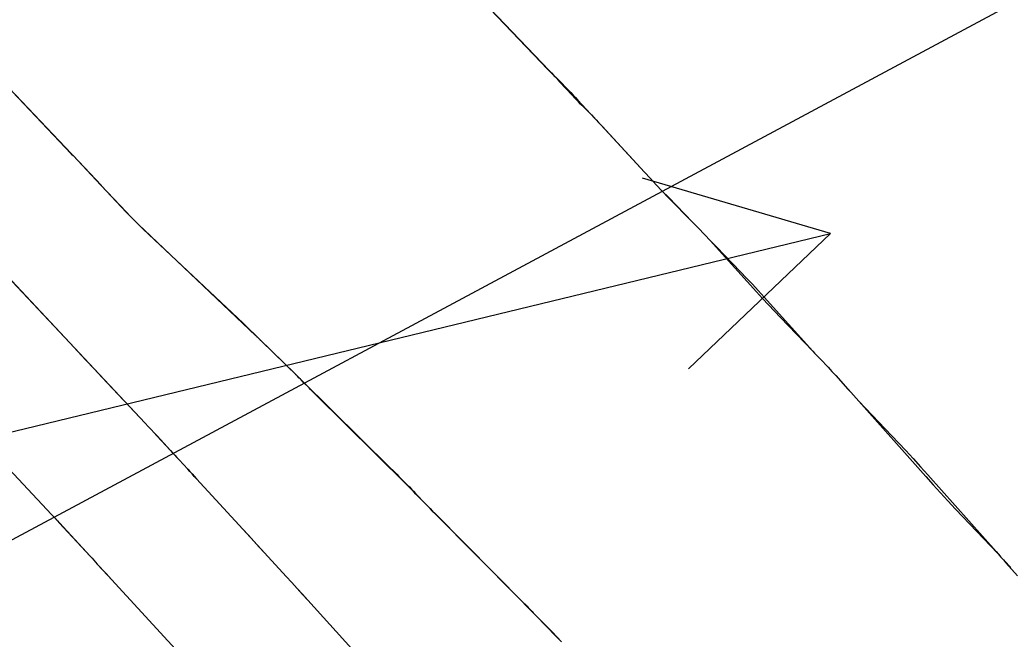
# Model space of a CAD drawing. Extents: x 954385 to 988206, y 1868364 to 1924553.
# Drawn here: x 955899.56 to 955929.86, y 1922834.91 to 1922853.85 of the extents above; entities that cross this region are included whole.
import ezdxf

# ---------------------------------------------------------------- set-up
doc = ezdxf.new("R2010")
doc.units = 0
for name, color, linetype in [('16', 7, 'Continuous'), ('26', 7, 'Continuous'), ('7', 7, 'Continuous'), ('Default', 7, 'Continuous')]:
    doc.layers.add(name, color=color, linetype=linetype)

msp = doc.modelspace()

# ---------------------------------------------------------------- linework, layer by layer
at = {"layer": '16'}
for points in [[(955913.946, 1922854.179), (955915.717, 1922852.334), (955915.806, 1922852.24), (955915.895, 1922852.146), (955915.984, 1922852.052), (955916.072, 1922851.958), (955916.458, 1922851.544), (955916.53, 1922851.467), (955916.603, 1922851.391), (955916.676, 1922851.315), (955916.75, 1922851.24), (955917.047, 1922850.941), (955917.121, 1922850.865), (955917.195, 1922850.789), (955917.267, 1922850.713), (955917.339, 1922850.636), (955918.669, 1922849.189), (955918.849, 1922848.995), (955919.03, 1922848.802), (955919.213, 1922848.611), (955919.397, 1922848.421), (955920.138, 1922847.664), (955920.323, 1922847.475), (955920.507, 1922847.286), (955920.691, 1922847.096), (955920.874, 1922846.906), (955921.606, 1922846.145), (955921.788, 1922845.954), (955921.969, 1922845.762), (955922.148, 1922845.568), (955922.326, 1922845.373), (955923.816, 1922843.721), (955923.874, 1922843.658), (955923.932, 1922843.595), (955923.99, 1922843.532), (955924.049, 1922843.47), (955924.286, 1922843.223), (955924.345, 1922843.16), (955924.403, 1922843.098), (955924.461, 1922843.035), (955924.518, 1922842.971), (955924.895, 1922842.552), (955924.976, 1922842.46), (955925.058, 1922842.369), (955925.14, 1922842.278), (955925.221, 1922842.186), (955927.272, 1922839.883), (955927.497, 1922839.632), (955927.724, 1922839.382), (955927.953, 1922839.135), (955928.184, 1922838.889), (955929.475, 1922837.524), (955929.525, 1922837.472), (955929.574, 1922837.419), (955929.624, 1922837.366), (955929.674, 1922837.313), (955929.872, 1922837.102)], [(955916.132, 1922834.832), (955916.002, 1922834.968), (955915.97, 1922835.001), (955915.937, 1922835.035), (955915.904, 1922835.069), (955915.871, 1922835.102), (955915.266, 1922835.716), (955915.154, 1922835.829), (955915.042, 1922835.943), (955914.93, 1922836.056), (955914.818, 1922836.169), (955912.254, 1922838.754), (955912.182, 1922838.827), (955912.11, 1922838.901), (955912.038, 1922838.975), (955911.966, 1922839.049), (955911.68, 1922839.346), (955911.608, 1922839.42), (955911.536, 1922839.494), (955911.463, 1922839.567), (955911.39, 1922839.64), (955908.587, 1922842.413), (955908.542, 1922842.457), (955908.498, 1922842.502), (955908.454, 1922842.546), (955908.409, 1922842.591), (955908.233, 1922842.771), (955908.189, 1922842.816), (955908.144, 1922842.861), (955908.099, 1922842.905), (955908.054, 1922842.949), (955906.941, 1922844.034), (955906.928, 1922844.047), (955906.916, 1922844.059), (955906.903, 1922844.072), (955906.89, 1922844.085), (955906.838, 1922844.137), (955906.826, 1922844.15), (955906.813, 1922844.162), (955906.799, 1922844.175), (955906.786, 1922844.188), (955903.361, 1922847.425), (955903.224, 1922847.556), (955903.09, 1922847.689), (955902.957, 1922847.824), (955902.827, 1922847.961), (955902.051, 1922848.788), (955902.045, 1922848.794), (955901.191, 1922849.698), (955901.173, 1922849.716), (955901.138, 1922849.753), (955897.511, 1922853.567)], [(955909.72, 1922834.612), (955908.373, 1922836.098), (955908.208, 1922836.279), (955908.043, 1922836.461), (955907.878, 1922836.642), (955907.712, 1922836.823), (955907.049, 1922837.545), (955906.883, 1922837.726), (955906.717, 1922837.907), (955906.552, 1922838.088), (955906.386, 1922838.269), (955904.967, 1922839.816), (955904.9, 1922839.888), (955904.834, 1922839.961), (955904.767, 1922840.033), (955904.701, 1922840.105), (955904.434, 1922840.393), (955904.301, 1922840.537), (955904.168, 1922840.681), (955903.759, 1922841.124), (955903.668, 1922841.221), (955903.578, 1922841.319), (955903.487, 1922841.416), (955903.396, 1922841.513), (955902.084, 1922842.91), (955901.835, 1922843.175), (955901.586, 1922843.44), (955901.337, 1922843.705), (955901.089, 1922843.97), (955899.16, 1922846.025)], [(955896.622, 1922842.886), (955900.534, 1922838.721), (955900.554, 1922838.699), (955900.574, 1922838.678), (955900.593, 1922838.657), (955900.613, 1922838.636), (955900.771, 1922838.465), (955901.717, 1922837.442), (955901.771, 1922837.383), (955901.825, 1922837.325), (955901.879, 1922837.266), (955901.933, 1922837.207), (955902.203, 1922836.914), (955902.364, 1922836.737), (955904.896, 1922833.978)]]:
    msp.add_lwpolyline(points, dxfattribs=at)
at = {"layer": '26'}
for points in [[(955957.131, 1922868.928), (955740.811, 1922753.019), (955743.975, 1922758.118), (955740.811, 1922753.019), (955746.808, 1922752.829)], [(955807.131, 1922818.928), (955924.36, 1922847.314), (955920.016, 1922843.175), (955924.36, 1922847.314), (955918.604, 1922849.007)]]:
    msp.add_lwpolyline(points, dxfattribs=at)
at = {"layer": '7'}
for points in [[(955913.947, 1922854.182), (955915.754, 1922852.301), (955915.827, 1922852.226), (955915.9, 1922852.15), (955915.973, 1922852.075), (955916.047, 1922852), (955916.342, 1922851.701), (955916.416, 1922851.626), (955916.488, 1922851.551), (955916.561, 1922851.474), (955916.632, 1922851.398), (955917.018, 1922850.98), (955917.106, 1922850.884), (955917.194, 1922850.789), (955917.282, 1922850.693), (955917.37, 1922850.598), (955918.669, 1922849.189), (955918.849, 1922848.995), (955919.031, 1922848.803), (955919.214, 1922848.612), (955919.399, 1922848.422), (955920.14, 1922847.667), (955920.325, 1922847.478), (955920.507, 1922847.286), (955920.688, 1922847.092), (955920.866, 1922846.897), (955922.1, 1922845.529), (955922.28, 1922845.332), (955922.46, 1922845.136), (955922.642, 1922844.942), (955922.826, 1922844.749), (955923.814, 1922843.718), (955923.873, 1922843.657), (955923.932, 1922843.595), (955923.992, 1922843.533), (955924.05, 1922843.471), (955924.286, 1922843.223), (955924.345, 1922843.161), (955924.403, 1922843.098), (955924.461, 1922843.035), (955924.518, 1922842.971), (955924.894, 1922842.552), (955924.977, 1922842.461), (955925.059, 1922842.37), (955925.143, 1922842.281), (955925.227, 1922842.191), (955926.434, 1922840.918), (955926.663, 1922840.675), (955926.889, 1922840.431), (955927.113, 1922840.184), (955927.336, 1922839.936), (955929.423, 1922837.589), (955929.498, 1922837.504), (955929.574, 1922837.419), (955929.65, 1922837.333), (955929.725, 1922837.248), (955930.083, 1922836.845)], [(955897.512, 1922853.568), (955901.136, 1922849.753), (955901.189, 1922849.697), (955902.047, 1922848.793), (955902.052, 1922848.788), (955902.814, 1922847.976), (955902.942, 1922847.841), (955903.072, 1922847.709), (955903.204, 1922847.579), (955903.339, 1922847.45), (955906.389, 1922844.574), (955906.432, 1922844.533), (955906.475, 1922844.493), (955906.517, 1922844.452), (955906.56, 1922844.411), (955906.771, 1922844.205), (955906.898, 1922844.081), (955907.982, 1922843.024), (955907.999, 1922843.008), (955908.015, 1922842.992), (955908.031, 1922842.976), (955908.047, 1922842.959), (955908.112, 1922842.894), (955908.128, 1922842.878), (955908.144, 1922842.861), (955908.161, 1922842.845), (955908.177, 1922842.829), (955910.904, 1922840.143), (955910.968, 1922840.079), (955911.032, 1922840.015), (955911.096, 1922839.951), (955911.16, 1922839.886), (955911.414, 1922839.628), (955911.478, 1922839.563), (955911.541, 1922839.498), (955911.604, 1922839.433), (955911.667, 1922839.368), (955911.972, 1922839.05), (955912.044, 1922838.975), (955912.117, 1922838.901), (955912.189, 1922838.827), (955912.262, 1922838.753), (955914.983, 1922836.009), (955915.015, 1922835.977), (955915.046, 1922835.945), (955915.077, 1922835.913), (955915.107, 1922835.881), (955915.23, 1922835.751), (955915.261, 1922835.719), (955915.292, 1922835.687), (955915.323, 1922835.654), (955915.354, 1922835.622), (955915.969, 1922834.993), (955916.081, 1922834.878)], [(955899.161, 1922846.026), (955901.09, 1922843.97), (955901.836, 1922843.175), (955903.395, 1922841.513), (955903.487, 1922841.416), (955903.577, 1922841.319), (955903.668, 1922841.221), (955903.758, 1922841.124), (955904.168, 1922840.681), (955904.234, 1922840.609), (955904.301, 1922840.537), (955904.367, 1922840.465), (955904.434, 1922840.393), (955904.701, 1922840.105), (955904.767, 1922840.033), (955904.834, 1922839.961), (955904.9, 1922839.889), (955904.967, 1922839.816), (955906.387, 1922838.268), (955906.719, 1922837.907), (955907.051, 1922837.546), (955907.714, 1922836.823), (955907.879, 1922836.642), (955908.045, 1922836.461), (955908.21, 1922836.28), (955908.375, 1922836.098), (955909.722, 1922834.612)], [(955896.624, 1922842.886), (955900.533, 1922838.72), (955900.553, 1922838.699), (955900.573, 1922838.678), (955900.593, 1922838.657), (955900.613, 1922838.635), (955900.711, 1922838.529), (955900.77, 1922838.465), (955901.717, 1922837.442), (955901.771, 1922837.383), (955901.825, 1922837.325), (955901.879, 1922837.266), (955901.933, 1922837.207), (955902.257, 1922836.855), (955902.365, 1922836.737), (955904.896, 1922833.979)]]:
    msp.add_lwpolyline(points, dxfattribs=at)
at = {"layer": 'Default'}
msp.add_arc((955068.332, 1922107.114), 1145.916, 31.460692, 46.414195, dxfattribs=at)

doc.saveas('drawing.dxf')
